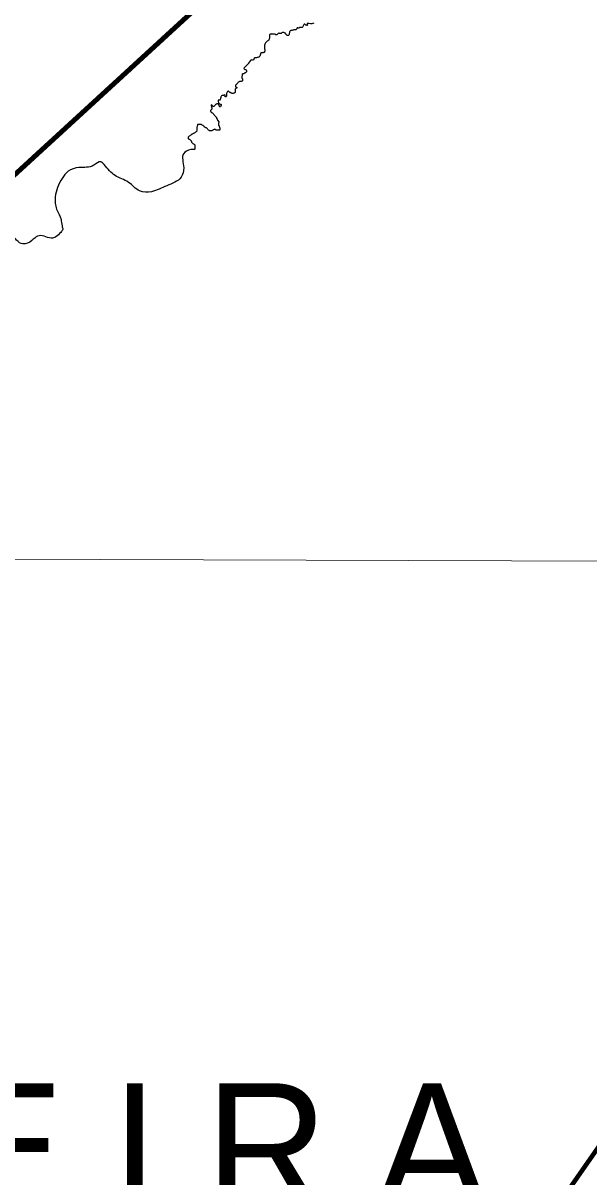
# Model space of a CAD drawing. Extents: x 553962 to 842807, y 8883888 to 9032388.
# Drawn here: x 711077 to 717768, y 8942036 to 8955681 of the extents above; entities that cross this region are included whole.
import ezdxf
from ezdxf.enums import TextEntityAlignment as Align

# ---------------------------------------------------------------- set-up
doc = ezdxf.new("R2010")
doc.units = 0
doc.header["$LTSCALE"] = 200
for name, color, linetype, lineweight in [('1', 7, 'Continuous', 13), ('24', 7, 'Continuous', 25), ('28', 7, 'Continuous', 40), ('9', 7, 'Continuous', 90)]:
    doc.layers.add(name, color=color, linetype=linetype, lineweight=lineweight)
doc.layers.add('13', color=7, linetype='Continuous')

msp = doc.modelspace()

# ---------------------------------------------------------------- linework, layer by layer
at = {"layer": '1'}
msp.add_line((565315.3, 8949866.8), (791497.7, 8949052.2), dxfattribs=at)
at = {"layer": '24'}
for points in [[(714422.5, 8955656.9), (714409.4, 8955669.9), (714404.4, 8955669.6), (714400.1, 8955666.6), (714396.4, 8955662.1), (714394.1, 8955656), (714391.1, 8955649), (714387.8, 8955643.2), (714384.9, 8955638), (714382.2, 8955633.3), (714377.2, 8955630.9), (714371.7, 8955629.3), (714366, 8955629.3), (714360, 8955630.2), (714354, 8955628.7), (714348, 8955627.4), (714343.4, 8955624.8), (714338.5, 8955622.3), (714332.4, 8955622.6), (714324.9, 8955623.2), (714318.9, 8955623.2), (714315.3, 8955618.1), (714313.5, 8955613.2), (714311.4, 8955607.9), (714307.1, 8955600.1)], [(714516.3, 8955679.5), (714505.2, 8955675.5), (714490.4, 8955673.4), (714475.7, 8955673.4), (714456.3, 8955676), (714449, 8955676.8), (714443.4, 8955678.2), (714438, 8955678.2), (714437, 8955672.7), (714438.2, 8955667.2), (714439.5, 8955660.3), (714439.5, 8955655.1), (714434.7, 8955652.7), (714427.6, 8955654.7), (714422.5, 8955656.9)], [(714083.7, 8955543.8), (714079.6, 8955540.4), (714071.1, 8955540.4), (714066.2, 8955541.9), (714063, 8955546.8), (714059, 8955550.1), (714053.8, 8955550.6), (714048.5, 8955550.6), (714043, 8955550.6), (714036.6, 8955550), (714030.8, 8955550.1), (714023.6, 8955550.1), (714016.9, 8955551), (714012.4, 8955554.5), (714006.7, 8955553.5), (714001.3, 8955551.2), (713996.2, 8955547.2), (713993.1, 8955542.4), (713992.1, 8955536.6), (713991.3, 8955529.2), (713991.3, 8955524.2), (713991.3, 8955519.2), (713991.3, 8955512.1), (713990.5, 8955503.1), (713989, 8955495.7), (713986.9, 8955490.6), (713984.7, 8955484.4), (713981.9, 8955479.2), (713977.2, 8955474.5), (713971.7, 8955469.7), (713965.6, 8955465.4), (713960.9, 8955461.5), (713955.6, 8955457.8), (713950.9, 8955455.5), (713946.6, 8955451.9), (713943.6, 8955447.3), (713938.5, 8955438.2), (713937.3, 8955433.3), (713934.3, 8955427.6), (713933, 8955422.1), (713931.3, 8955416.5), (713930.6, 8955410.5), (713930.6, 8955404.5), (713930.6, 8955398.6), (713931.1, 8955393.3), (713931.9, 8955388.1), (713932.2, 8955382.6), (713933.3, 8955375.8), (713934.6, 8955369.8), (713935.2, 8955364.5), (713935.4, 8955358.4), (713934.8, 8955348.7), (713933, 8955343.2), (713930.8, 8955338.6), (713927.1, 8955335.2), (713922.2, 8955332.9), (713915.7, 8955330.5), (713908.7, 8955330.5), (713903.7, 8955331.5), (713897.8, 8955330.9), (713891.7, 8955328.6), (713886.7, 8955325.3), (713884.2, 8955317.9), (713884.7, 8955312.1), (713878.8, 8955289.5)], [(714234.9, 8955587.6), (714231.1, 8955582.4), (714228.7, 8955576.5), (714228.1, 8955570.6), (714227.2, 8955564.5), (714225.4, 8955557.7), (714223.7, 8955550.8), (714223.1, 8955544.9), (714221.1, 8955540.2), (714217.5, 8955536.2), (714212, 8955533.7), (714206.5, 8955533.7), (714200.9, 8955535.3), (714196.4, 8955538.9), (714192.9, 8955543.2), (714189.3, 8955547.5), (714186.3, 8955551.7), (714182.6, 8955556.4), (714177.9, 8955560.6), (714173.7, 8955563.6), (714167.5, 8955566.5), (714161.6, 8955567.9), (714156.7, 8955569.8), (714150.7, 8955569.8), (714144.6, 8955568.9), (714138.6, 8955565.1), (714134.1, 8955561.6), (714129.1, 8955559.1), (714123.4, 8955559.4), (714117, 8955559.6), (714110.9, 8955559.9), (714105, 8955560.6), (714099.9, 8955560), (714092.8, 8955557.5), (714088.4, 8955554.7), (714086.2, 8955549.6), (714083.7, 8955543.8)], [(714307.1, 8955600.1), (714304, 8955601.1), (714298.9, 8955601.4), (714292.9, 8955601.7), (714286.8, 8955601.7), (714278.9, 8955600.3), (714272.9, 8955598.8), (714266.7, 8955597.3), (714259.7, 8955595), (714252.8, 8955594.3), (714245, 8955593.1), (714240, 8955590), (714234.9, 8955587.6)], [(713878.8, 8955289.5), (713874.2, 8955286.4), (713869.1, 8955283), (713864.6, 8955279.4), (713860, 8955276.2), (713853.6, 8955273.2), (713846.6, 8955272.7), (713838.5, 8955271.8), (713832.4, 8955271.5), (713825.5, 8955271.3), (713818.2, 8955269.8), (713812.8, 8955268.1), (713808.2, 8955264.8), (713806.7, 8955259.8), (713806.1, 8955254.5), (713804.3, 8955248.6), (713800.8, 8955243.9), (713790, 8955244.1), (713776.4, 8955246.2), (713748.1, 8955216.4), (713746.5, 8955210.4), (713747.7, 8955205.5), (713744.2, 8955201.3), (713738.9, 8955198.7), (713733.8, 8955196.8), (713733, 8955191.3), (713724.2, 8955184.7)], [(713724.2, 8955184.7), (713691.1, 8955153.6), (713688, 8955143.6), (713699.4, 8955132.6), (713706.9, 8955131.7), (713712.6, 8955131.4), (713716, 8955126.6), (713717.7, 8955121.5), (713719, 8955115.9), (713718.7, 8955110.1), (713717.7, 8955104.2), (713714.7, 8955099.7), (713710.5, 8955096.9), (713706.5, 8955093.6), (713700.8, 8955092.2), (713695.3, 8955088.9), (713691, 8955085.4), (713686.6, 8955082.2), (713681.4, 8955083), (713676.3, 8955084.1), (713671.3, 8955080.9), (713669, 8955076.4), (713668.5, 8955070.3), (713668, 8955063.9), (713666.4, 8955056.1), (713665.5, 8955049.8), (713665.3, 8955042.3), (713665.3, 8955036.4), (713665.3, 8955031.3), (713668.6, 8955026.4), (713671.3, 8955022), (713673, 8955016.5), (713673, 8955011.2), (713673, 8955004.3), (713671.5, 8954998.5), (713668.2, 8954994.4), (713663, 8954993.4), (713657.6, 8954992.2), (713649.9, 8954991.3), (713644.5, 8954990.6), (713637.2, 8954989.3), (713631.6, 8954987.5), (713626.3, 8954984.3), (713620.7, 8954980.7), (713617.1, 8954975.5), (713613.4, 8954970.7), (713610.3, 8954966.2), (713606, 8954960.3), (713601.3, 8954956.8), (713596.7, 8954953.7), (713592.5, 8954949.9), (713589.5, 8954944.1), (713588.5, 8954937.1), (713589.2, 8954931.9), (713592.7, 8954925.1), (713597.6, 8954922.1), (713603.3, 8954921.6), (713606.8, 8954917.4), (713603.6, 8954913.2), (713599.4, 8954910.1), (713593.9, 8954908.3), (713589.4, 8954904.9), (713585.3, 8954900.2), (713583.8, 8954894.4), (713583.6, 8954888.2)], [(713423.1, 8954821.7), (713422.8, 8954818.9), (713420.4, 8954813.9), (713417.3, 8954808.7), (713414.4, 8954804), (713414.4, 8954798.8), (713411.8, 8954794.4)], [(713448.3, 8954824.3), (713443, 8954823.6), (713436.9, 8954823.6), (713431.1, 8954823.5), (713423.1, 8954821.5)], [(713505, 8954877.8), (713501.2, 8954875.5), (713496.3, 8954870.9), (713490.6, 8954864.2), (713488.4, 8954859.6), (713486.6, 8954854.7), (713484.2, 8954849.6), (713482.8, 8954843.6), (713482.1, 8954843), (713481.8, 8954828.2), (713481.8, 8954823), (713481.3, 8954818), (713478.7, 8954812.5), (713473.9, 8954809.6), (713468.4, 8954808.1), (713465.6, 8954812.5), (713464.7, 8954817.8), (713466, 8954823.2), (713466.6, 8954828.2), (713462.7, 8954832), (713457.1, 8954829.9), (713452.7, 8954826.9), (713448.3, 8954824.3)], [(713583.6, 8954888.2), (713584.6, 8954883.1), (713585.2, 8954877.5), (713585.2, 8954871.2), (713584.9, 8954866), (713583.3, 8954861), (713579.8, 8954857), (713575.2, 8954853.6), (713569.5, 8954851.9), (713563.3, 8954850.4), (713557.1, 8954849), (713549, 8954849), (713544.1, 8954850.9), (713539.6, 8954853.5), (713535.2, 8954858.3), (713530.1, 8954860.4), (713521.5, 8954861.1), (713516.5, 8954864.8), (713512.8, 8954868.2), (713509.9, 8954872.9), (713504.6, 8954877.6)], [(713415.1, 8954696.8), (713412.3, 8954692.1), (713405.5, 8954691.8), (713400.5, 8954693.4), (713398.6, 8954698.3), (713397.4, 8954703.3), (713394.8, 8954708.5), (713392.5, 8954714.3), (713387.5, 8954720.1), (713383.6, 8954723.4), (713378.7, 8954725), (713373.4, 8954725.7), (713366.9, 8954724.9), (713361.7, 8954723.7), (713357.7, 8954720.3), (713352.2, 8954716.7), (713347.7, 8954711), (713344.2, 8954706.1), (713340.1, 8954701.5), (713336.5, 8954697.9), (713331.3, 8954696.4), (713326.3, 8954696.7), (713321.7, 8954699), (713318.2, 8954703.1), (713314.7, 8954707.5), (713311.7, 8954711.9), (713306.5, 8954714), (713301.5, 8954709.9), (713302.5, 8954704.4), (713304.1, 8954699), (713305.9, 8954694), (713306.6, 8954688.8), (713308.1, 8954681.7), (713308.7, 8954676.5), (713308.7, 8954670), (713308, 8954663.7), (713306.5, 8954658.6), (713302, 8954655.1), (713297.5, 8954651.9), (713295, 8954647.4), (713295.6, 8954639.3), (713298.1, 8954633.4), (713302, 8954629.9), (713307, 8954625.1), (713312.2, 8954621.1), (713317.1, 8954618.2), (713321.9, 8954614.9), (713325.6, 8954610), (713329.4, 8954605.2), (713333.2, 8954600.5), (713336.7, 8954595.9), (713341.3, 8954591.5), (713344.4, 8954587), (713349, 8954582.3), (713353.6, 8954578.9), (713358.5, 8954573.9), (713360.9, 8954569), (713363.1, 8954563.9), (713365.8, 8954556.9), (713369.7, 8954551.6), (713372.7, 8954547.2), (713374.2, 8954542.2), (713375.5, 8954537.1), (713376.9, 8954531.6), (713390.6, 8954512.4)], [(713411.8, 8954794.4), (713408.5, 8954772.1), (713403.1, 8954769.8), (713397.4, 8954770.3), (713396, 8954771.3), (713389.8, 8954770.6), (713384.5, 8954768.5), (713383.7, 8954762.8), (713383.7, 8954755.9)], [(713383.7, 8954755.9), (713390, 8954738.2), (713392.8, 8954733.1), (713396.4, 8954729.1), (713400.9, 8954726.4), (713409.4, 8954723.2), (713414.1, 8954720.9), (713418.7, 8954717.5), (713419, 8954712.4), (713419, 8954706.9), (713417.5, 8954701.8), (713415.1, 8954696.8)], [(713229.2, 8954445.5), (713220.4, 8954455.7), (713214.5, 8954461.2), (713210.9, 8954465.8), (713206.4, 8954468.9), (713201.3, 8954471.5), (713195.4, 8954474.7), (713191.7, 8954478.3), (713187.4, 8954482.7), (713180.8, 8954482.6), (713175.8, 8954481.5), (713170.8, 8954480.4), (713165.2, 8954480.4), (713159.8, 8954482.2), (713154.6, 8954483), (713147.7, 8954483.7), (713141.9, 8954481.6), (713138.1, 8954470.5), (713137.2, 8954462.9), (713136.5, 8954457.3), (713133.9, 8954451.5), (713131.7, 8954446.4), (713130.2, 8954441), (713130.9, 8954436), (713131.5, 8954430.1), (713132.8, 8954422.3), (713133.5, 8954416.6), (713134.1, 8954410.6), (713133.8, 8954405.6), (713131.6, 8954401.1), (713127.6, 8954398), (713122.8, 8954395.4), (713118.2, 8954392.8), (713113.5, 8954388.2), (713109.7, 8954384.6), (713103.8, 8954381), (713097.1, 8954377.7), (713091.9, 8954374.4), (713085.8, 8954371.3), (713080.7, 8954368.8), (713074.7, 8954366.9), (713067.9, 8954362.2), (713063.7, 8954358.6), (713059.7, 8954355.1), (713055.1, 8954351.5), (713048.2, 8954347.9), (713042.8, 8954344.3), (713038.6, 8954340.4), (713035, 8954335.6), (713030.7, 8954331.8), (713028, 8954327.5), (713027.8, 8954322.3), (713029.7, 8954317.1), (713033.4, 8954312.2), (713038.7, 8954309.1), (713043.6, 8954307.2), (713048.9, 8954304.3), (713054.5, 8954301.2), (713059, 8954298), (713062.8, 8954294.3), (713065.3, 8954289.8), (713066.8, 8954284.8), (713069.4, 8954280.2), (713070.9, 8954274.6), (713073.7, 8954269.2)], [(713390.6, 8954512.4), (713390.3, 8954505.2), (713389.8, 8954499.3), (713389.5, 8954493.5), (713387.8, 8954479.9), (713389.8, 8954474.5), (713392.8, 8954469.2), (713395.3, 8954464.4), (713396.6, 8954457.8), (713398.5, 8954452.9), (713401.1, 8954447.1), (713402.7, 8954442.3), (713404.4, 8954437.5), (713405.7, 8954431.2), (713405.7, 8954426), (713404.1, 8954420.3), (713398.7, 8954415.7), (713392.6, 8954414.4), (713387, 8954414.2), (713381.8, 8954415.9), (713374.3, 8954414.9), (713367.8, 8954414.2), (713362.5, 8954416.7), (713357.9, 8954419.2), (713352.6, 8954422.4), (713345.1, 8954425), (713339.8, 8954424.3), (713335.1, 8954422.7), (713329, 8954420.7), (713324.1, 8954419.2), (713319.3, 8954416), (713313.1, 8954410.9), (713307.6, 8954407.2), (713300.2, 8954406.6), (713294, 8954405.8), (713288.1, 8954405.2), (713280.9, 8954407.3), (713276.2, 8954409.8), (713271, 8954414.4), (713265.9, 8954419.2), (713261.2, 8954424.5), (713258.1, 8954429), (713253.9, 8954434.3), (713250, 8954438.7), (713245.6, 8954442.5), (713240.2, 8954444.2), (713229.2, 8954445.5)], [(713073.7, 8954269.2), (713076.6, 8954263.4), (713080.6, 8954259.9), (713085.1, 8954256.4), (713090, 8954254.4), (713094.5, 8954251.6), (713100.2, 8954248.5), (713104.7, 8954246.1), (713107.9, 8954241.3), (713109.3, 8954236.4), (713109.3, 8954231.3), (713109.3, 8954226), (713109.3, 8954219.8), (713109.9, 8954212.4), (713109.9, 8954205.7), (713109.9, 8954200.2), (713109.7, 8954195), (713108.7, 8954189.2), (713104.5, 8954185.5), (713099.5, 8954185.1), (713094.2, 8954185.7), (713088.9, 8954185.7), (713083.8, 8954187), (713078.7, 8954187), (713059.3, 8954187.3)]]:
    msp.add_lwpolyline(points, dxfattribs=at)
msp.add_spline([(713059.3, 8954187.3), (712976.6, 8954138.8), (712976.6, 8953968.3), (712946.6, 8953858), (712776.2, 8953757.7), (712595.7, 8953687.5), (712455.4, 8953697.6), (712325.1, 8953797.8), (712164.7, 8953878.1), (712034.4, 8954008.5), (711995.3, 8954040.5), (711915.1, 8954000.4), (711738.7, 8953972.3), (711610.4, 8953928.2), (711538.3, 8953844), (711486.1, 8953735.7), (711458.1, 8953627.4), (711474.1, 8953478.9), (711526.2, 8953358.6), (711538.3, 8953282.4), (711546.3, 8953242.3), (711522.2, 8953206.2), (711466.1, 8953154), (711410, 8953138), (711325.8, 8953162.1), (711249.6, 8953162.1), (711181.4, 8953109.9), (711073.2, 8953069.8), (711001, 8953113.9), (710952.9, 8953154), (710928.8, 8953105.9), (710888.7, 8953033.7), (710780.5, 8952961.5), (710704.3, 8952909.3), (710668.2, 8952841.1), (710680.2, 8952813.1), (710764.5, 8952700.7)], degree=3, dxfattribs=at)
at = {"layer": '28', "lineweight": 80}
msp.add_lwpolyline([(720171.2, 8945676.6), (715086.9, 8938383.2), (711274.8, 8933762.2), (707980.3, 8932086.5)], dxfattribs=at)
at = {"layer": '9'}
msp.add_lwpolyline([(705081.2, 8958366.8), (705509.2, 8948874.2), (720755.9, 8962863.6), (723053.6, 8963740.6)], dxfattribs=at)

# ---------------------------------------------------------------- texts
at = {"layer": '13'}
msp.add_text('B A C I A  L E I T E I R A', height=1500, dxfattribs=at).set_placement((705486.9, 8941643.8), align=Align.CENTER)

doc.saveas('drawing.dxf')
